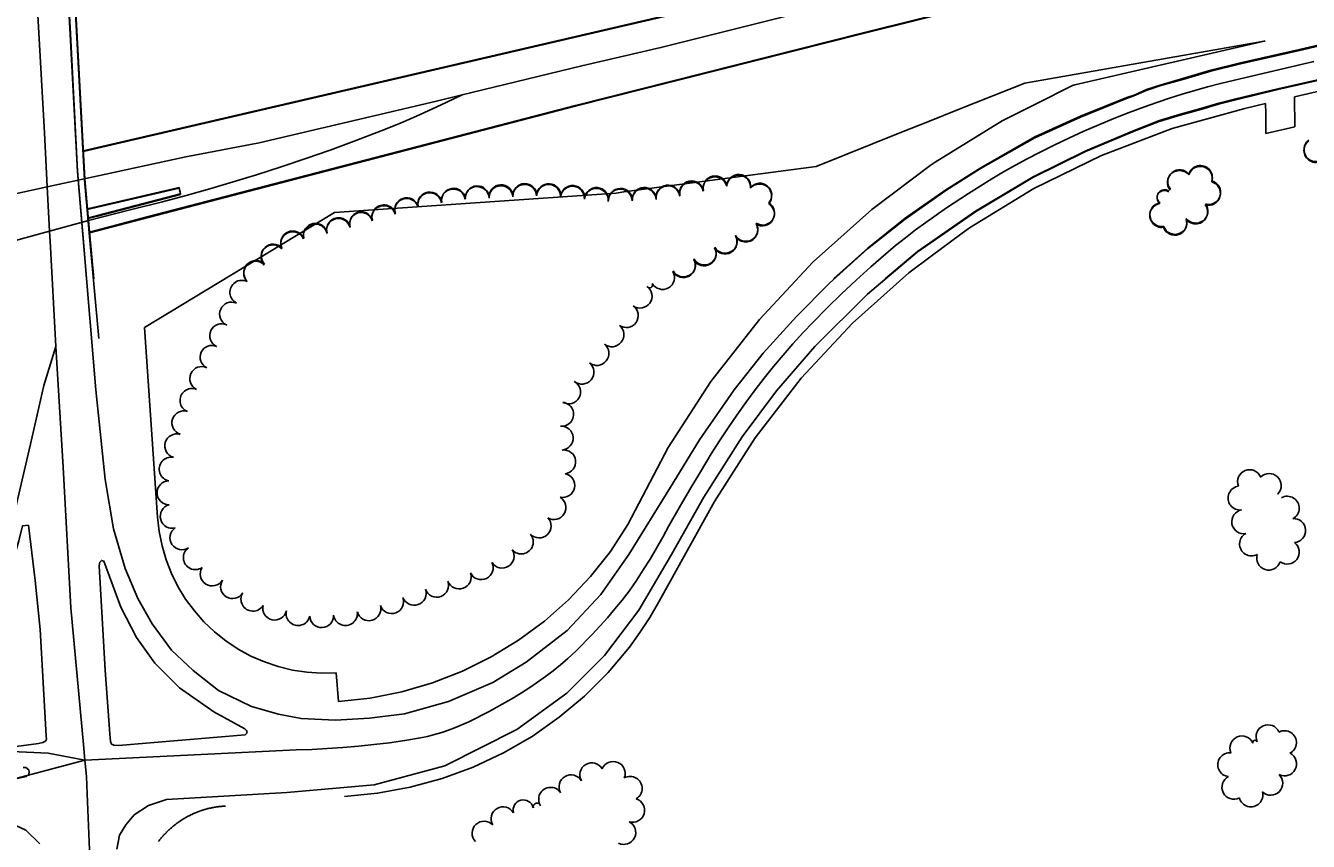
# Model space of a CAD drawing. Extents: x -25029 to 2274964, y -81170 to 687028.
# Drawn here: x 2795 to 3866, y -67916 to -67234 of the extents above; entities that cross this region are included whole.
import ezdxf

# ---------------------------------------------------------------- set-up
doc = ezdxf.new("R2010")
doc.units = 0
for name, color, linetype in [('81911BEA - RW_X_Fee_RW', 7, 'Continuous'), ('BRIDGE', 7, 'Continuous'), ('GE_X_CL_2000', 7, 'Continuous'), ('INTERSTATE', 7, 'Continuous'), ('ROAD', 7, 'Continuous'), ('TREES', 7, 'Continuous')]:
    doc.layers.add(name, color=color, linetype=linetype)

msp = doc.modelspace()

# ---------------------------------------------------------------- linework, layer by layer
at = {"layer": '81911BEA - RW_X_Fee_RW'}
for p, q in [((3629.3, -67282.1), (3829.3, -67247)), ((3813.2, -67303.2), (3830.4, -67299.2)), ((3855.1, -67318.6), (3854.8, -67293.6)), ((3830.8, -67324.2), (3855.1, -67318.6)), ((3052.7, -67390.2), (3288, -67374)), ((2966.6, -67442.3), (3052.7, -67390.2)), ((2894.1, -67486.2), (2966.6, -67442.3)), ((2904.9, -67644.7), (2894.1, -67486.2)), ((3331.4, -67586.6), (3297.9, -67651)), ((3323.7, -67715.6), (3370.2, -67631.7)), ((3054.1, -67774.8), (3056, -67798.7))]:
    msp.add_line(p, q, dxfattribs=at)
for points in [[(3854.8, -67293.6), (4070.8, -67243.7), (4353.6, -67178.5)], [(3671.3, -67283.5), (3829.3, -67247), (3830.1, -67246.8)], [(3671.3, -67283.5), (3669.3, -67284.2), (3639.5, -67299.1), (3610.4, -67313.7), (3554.4, -67348.2), (3550.3, -67351), (3501.7, -67387.6), (3452.6, -67431.5), (3407.7, -67479.5), (3367.2, -67531.4), (3331.4, -67586.6)], [(3455.2, -67351.8), (3526.5, -67323.2), (3549.8, -67313.9), (3574.7, -67303.9), (3629.3, -67282.1)], [(3830.4, -67299.2), (3830.7, -67307.6), (3830.8, -67324.2)], [(3813.2, -67303.2), (3752.5, -67320.1), (3693.6, -67342.6), (3637, -67370.3), (3583.2, -67403), (3576.1, -67408.3), (3551.2, -67426.8), (3532.6, -67440.6), (3485.6, -67482.6), (3442.7, -67528.7), (3404.1, -67578.5), (3394.7, -67593.3), (3370.2, -67631.7)], [(3288, -67374), (3294.5, -67373.1), (3455.2, -67351.8)], [(2904.9, -67644.7), (2906.3, -67656.8), (2908.7, -67668.8), (2912.2, -67680.5), (2916.6, -67691.9), (2922, -67702.8), (2928.4, -67713.2), (2935.7, -67723.1), (2943.7, -67732.2), (2952.6, -67740.6), (2962.1, -67748.2), (2972.3, -67755), (2983, -67760.8), (2994.2, -67765.7), (3005.8, -67769.6), (3017.6, -67772.5), (3029.7, -67774.3), (3041.9, -67775.1), (3054.1, -67774.8)], [(3056, -67798.7), (3082.6, -67795.9), (3108.9, -67790.7), (3134.7, -67783.2), (3159.6, -67773.5), (3183.7, -67761.6), (3206.5, -67747.6), (3228.1, -67731.7), (3248.2, -67713.9), (3266.6, -67694.4), (3283.2, -67673.4), (3297.9, -67651)], [(3299.1, -67753.4), (3307.9, -67741.2), (3316.1, -67728.6), (3323.7, -67715.6)], [(3061.1, -67878.1), (3088.7, -67875.5), (3116, -67870.5), (3142.7, -67863.2), (3168.7, -67853.6), (3193.8, -67841.8), (3217.8, -67827.9), (3240.5, -67812), (3261.7, -67794.2), (3281.3, -67774.6), (3299.1, -67753.4)], [(2961.6, -67886.1), (2961.1, -67886.2), (2960.7, -67886.2), (2960.3, -67886.2), (2959.9, -67886.3), (2959.4, -67886.3), (2959, -67886.3), (2958.6, -67886.4), (2958.2, -67886.4), (2957.8, -67886.4), (2957.3, -67886.5), (2956.9, -67886.5), (2956.5, -67886.6), (2956.1, -67886.6), (2955.6, -67886.7), (2955.2, -67886.7), (2954.8, -67886.8), (2954.4, -67886.8), (2954, -67886.9), (2953.5, -67887), (2953.1, -67887), (2952.7, -67887.1), (2952.3, -67887.2), (2951.9, -67887.3), (2951.4, -67887.3), (2951, -67887.4), (2950.6, -67887.5), (2950.2, -67887.6), (2949.8, -67887.7), (2949.4, -67887.8), (2949, -67887.9), (2948.5, -67887.9), (2948.1, -67888), (2947.7, -67888.1), (2947.3, -67888.2), (2946.9, -67888.3), (2946.5, -67888.5), (2946.1, -67888.6), (2945.7, -67888.7), (2945.2, -67888.8), (2944.8, -67888.9), (2944.4, -67889), (2944, -67889.1), (2943.6, -67889.3), (2943.2, -67889.4), (2942.8, -67889.5), (2942.4, -67889.6), (2942, -67889.8), (2941.6, -67889.9), (2941.2, -67890), (2940.8, -67890.2), (2940.4, -67890.3), (2940, -67890.5), (2939.6, -67890.6), (2939.2, -67890.8), (2938.8, -67890.9), (2938.4, -67891.1), (2938, -67891.2), (2937.6, -67891.4), (2937.2, -67891.5), (2936.8, -67891.7), (2936.4, -67891.8), (2936, -67892), (2935.6, -67892.2), (2935.3, -67892.4), (2934.9, -67892.5), (2934.5, -67892.7), (2934.1, -67892.9), (2933.7, -67893.1), (2933.3, -67893.2), (2932.9, -67893.4), (2932.5, -67893.6), (2932.2, -67893.8), (2931.8, -67894), (2931.4, -67894.2), (2931, -67894.4), (2930.6, -67894.6), (2930.2, -67894.8), (2929.9, -67895), (2929.5, -67895.2), (2929.1, -67895.4), (2928.7, -67895.6), (2928.4, -67895.8), (2928, -67896), (2927.6, -67896.3), (2927.2, -67896.5), (2926.9, -67896.7), (2926.5, -67896.9), (2926.1, -67897.1), (2925.8, -67897.4), (2925.4, -67897.6), (2925, -67897.8), (2924.7, -67898.1), (2924.3, -67898.3), (2924, -67898.5), (2923.6, -67898.8), (2923.3, -67899), (2922.9, -67899.3), (2922.5, -67899.5), (2922.2, -67899.8), (2921.8, -67900), (2921.5, -67900.3), (2921.2, -67900.5), (2920.8, -67900.8), (2920.5, -67901), (2920.1, -67901.3), (2919.8, -67901.5), (2919.4, -67901.8), (2919.1, -67902.1), (2918.8, -67902.3), (2918.4, -67902.6), (2918.1, -67902.9), (2917.8, -67903.2), (2917.4, -67903.4), (2917.1, -67903.7), (2916.8, -67904), (2916.5, -67904.3), (2916.1, -67904.6), (2915.8, -67904.8), (2915.5, -67905.1), (2915.2, -67905.4), (2914.8, -67905.7), (2914.5, -67906), (2914.2, -67906.3), (2913.9, -67906.6), (2913.6, -67906.9), (2913.3, -67907.2), (2913, -67907.5), (2912.7, -67907.8), (2912.4, -67908.1), (2912.1, -67908.4), (2911.8, -67908.7), (2911.5, -67909), (2911.2, -67909.3), (2910.9, -67909.6), (2910.6, -67910), (2910.3, -67910.3), (2910, -67910.6), (2909.7, -67910.9), (2909.4, -67911.2), (2909.2, -67911.6), (2908.9, -67911.9), (2908.6, -67912.2), (2908.3, -67912.5), (2908, -67912.9), (2907.8, -67913.2), (2907.5, -67913.5), (2907.2, -67913.9), (2907, -67914.2), (2906.7, -67914.5), (2906.4, -67914.9), (2906.2, -67915.2), (2905.9, -67915.6), (2905.6, -67915.9)]]:
    msp.add_lwpolyline(points, dxfattribs=at)
at = {"layer": 'BRIDGE'}
for points in [[(2829.9, -67056.4), (2829.7, -67095.3), (2831.5, -67130.4), (2844, -67363), (2847.9, -67407.1), (2855.9, -67495.5)], [(2830, -67055.8), (2829.8, -67094.7), (2831.6, -67129.8), (2844.1, -67362.4), (2848.1, -67406.5), (2851.6, -67445.6)]]:
    msp.add_lwpolyline(points, dxfattribs=at)
at = {"layer": 'GE_X_CL_2000'}
for points in [[(2795.9, -67061.4), (2800, -67140.6), (2801.3, -67162.7), (2803.7, -67202.9), (2805.3, -67230.5), (2810.4, -67323.8), (2812.8, -67368.9), (2814.8, -67405.8), (2815.3, -67414.3), (2819.9, -67502.2)], [(3159.3, -67292), (3259.4, -67267.8), (3325.4, -67252.5), (3460, -67218.6), (3567.7, -67193.3), (3649.9, -67174), (3735.2, -67153.9), (3839.4, -67129.6), (3941.8, -67106.4)], [(2844.3, -67847.8), (2941.5, -67843.2), (3020.6, -67839.3), (3033.7, -67838.9), (3046.7, -67838.2), (3059.7, -67837.3), (3072.8, -67836.2), (3085.7, -67834.8), (3098.7, -67833.2), (3111.6, -67831.3), (3124.5, -67829.2), (3130.5, -67827.9), (3136.4, -67826.3), (3142.3, -67824.6), (3148.1, -67822.7), (3153.8, -67820.6), (3165.1, -67815.7), (3182, -67807.2), (3188.4, -67803.5), (3195.4, -67799.7), (3202.3, -67795.7), (3209.1, -67791.5), (3215.8, -67787.2), (3222.4, -67782.7), (3228.9, -67778), (3235.3, -67773.1), (3241.5, -67768.1), (3247.6, -67762.9), (3254.5, -67756.4), (3268, -67742.9), (3274.5, -67735.9), (3280.8, -67728.8), (3287, -67721.5), (3293.1, -67714.2), (3298.9, -67706.6), (3304.9, -67697.8), (3310.7, -67688.9), (3316.4, -67679.9), (3321.8, -67670.7), (3327.1, -67661.5), (3332.1, -67652.1), (3340.7, -67636.9), (3349.5, -67621.8), (3358.4, -67606.8), (3367.5, -67591.9), (3374.4, -67581), (3381.5, -67570.1), (3388.8, -67559.5), (3396.4, -67548.9), (3404.1, -67538.5), (3411.7, -67528.7), (3419.5, -67519), (3427.5, -67509.5), (3435.6, -67500.1), (3443.9, -67490.8), (3452.5, -67481.8), (3464.3, -67470), (3476.2, -67458.3), (3488.4, -67446.9), (3500.8, -67435.7), (3513.3, -67424.7), (3521.5, -67417.9), (3529.7, -67411.3), (3538.1, -67404.8), (3546.6, -67398.5), (3555.3, -67392.4), (3564.1, -67386.4), (3582.4, -67374.3), (3592, -67368.1), (3601.8, -67362.1), (3611.6, -67356.3), (3621.5, -67350.7), (3631.5, -67345.3), (3641.6, -67340), (3653.9, -67333.9), (3666.2, -67328), (3678.6, -67322.3), (3691.2, -67316.9), (3703.8, -67311.7), (3716.5, -67306.7), (3729.3, -67301.9), (3739.7, -67298.2), (3750.2, -67294.7), (3760.8, -67291.3), (3771.4, -67288.2), (3782, -67285.2), (3792.8, -67282.5), (3803.5, -67279.9), (3870.9, -67264.2)], [(1542.6, -67663.3), (1598.5, -67650), (1640.4, -67640), (1716.7, -67622.6), (1762.2, -67611.9), (1833.4, -67595.2), (1955.5, -67567), (2065.7, -67541.3), (2184.5, -67513.9), (2376.9, -67469), (2533, -67432.9), (2727.7, -67387.4), (2781.1, -67375.8), (2812.8, -67368.9), (2844.9, -67361.9), (2928.6, -67343.7), (2989.8, -67332), (3137.9, -67297.2), (3159.3, -67292)], [(2783.2, -67414.4), (2814.8, -67405.8), (2847.2, -67396.9), (2882.1, -67387.9), (2909.2, -67381.3), (2928.9, -67375.9), (2948.6, -67370.4), (2968.2, -67364.6), (2987.7, -67358.7), (3008.2, -67352.1), (3028.7, -67345.2), (3049, -67338.1), (3069.3, -67330.7), (3082.4, -67325.7), (3095.4, -67320.6), (3108.4, -67315.2), (3121.2, -67309.7), (3134, -67304), (3146.7, -67298.1), (3159.3, -67292)], [(2819.9, -67502.2), (2810, -67534.8), (2804.5, -67559.3), (2798.9, -67583.7), (2785.9, -67638.6)], [(2819.9, -67502.2), (2826.1, -67602.9), (2832.4, -67720.4), (2843.1, -67834.8), (2844.3, -67847.8)], [(2844.3, -67847.8), (2813.5, -67842), (2747, -67839), (2686.2, -67842.6), (2659.1, -67844.1), (2632, -67846), (2604.1, -67848.2)], [(2742.3, -67874.7), (2844.3, -67847.8)], [(2844.3, -67847.8), (2845.6, -67861.5), (2846.2, -67876), (2852.4, -68022.9), (2854.7, -68042.4), (2857.7, -68061.9), (2861.5, -68081.2), (2866.1, -68100.4), (2868.7, -68109.9), (2874.5, -68128.7), (2878.2, -68139.5), (2882.2, -68150.3), (2886.3, -68161), (2890.7, -68171.6), (2895.2, -68182.1), (2902.3, -68197.2)]]:
    msp.add_lwpolyline(points, dxfattribs=at)
at = {"layer": 'INTERSTATE'}
for points in [[(2842.7, -67339.3), (3720.5, -67135.1), (3796.6, -67117.6), (3892.2, -67094.6), (3959.3, -67079.6), (4047, -67058.9), (4231.8, -67016), (4363.3, -66985.4), (4538.2, -66944.8), (4655.9, -66916.7), (4839.9, -66873.9), (5041.8, -66827.4), (5207.8, -66789.3), (5251.6, -66779.1)], [(2842.8, -67338.8), (3720.6, -67134.5), (3796.7, -67116.9), (3892.3, -67093.9), (3959.4, -67078.9), (4047.1, -67058.2), (4231.9, -67015.3), (4363.3, -66984.6), (4538.2, -66944), (4656, -66915.9), (4839.9, -66873.1), (5041.9, -66826.6), (5207.9, -66788.4), (5251.7, -66778.2)], [(2848, -67407.3), (2897.2, -67394.3), (3253.9, -67301.5), (3494.3, -67240.6), (3675.8, -67195.3), (3720.5, -67184.8), (3840.5, -67156.2), (3949.3, -67131.1), (4051.9, -67107.4), (4175.7, -67078.2), (4308, -67047.5), (4420.6, -67021.2), (4549.6, -66991.5), (4650.4, -66968), (4748, -66944.8), (4839.4, -66924), (4921.5, -66904.8), (4999.9, -66886.8), (5077.4, -66868.4), (5168.6, -66847.1), (5251.6, -66828.1)], [(2848.1, -67406.7), (2897.4, -67393.7), (3254, -67300.9), (3494.4, -67240), (3675.9, -67194.6), (3720.6, -67184.1), (3840.6, -67155.5), (3949.4, -67130.4), (4052, -67106.7), (4175.7, -67077.4), (4308.1, -67046.7), (4420.7, -67020.5), (4549.7, -66990.7), (4650.5, -66967.2), (4748.1, -66944), (4839.5, -66923.2), (4921.5, -66904), (4999.9, -66885.9), (5077.4, -66867.6), (5168.6, -66846.2), (5251.7, -66827.3)], [(2846.2, -67387.7), (2922.9, -67370), (2924.1, -67375.1), (2854.8, -67393.3), (2846.9, -67395.3)], [(2846.3, -67387.1), (2923.1, -67369.4), (2924.2, -67374.5), (2854.9, -67392.7), (2847, -67394.7)], [(2792.7, -67853.8), (2795, -67854), (2797.4, -67856), (2797.8, -67857.6), (2797.4, -67859.4), (2795.4, -67861.4), (2787.6, -67863.2)]]:
    msp.add_lwpolyline(points, dxfattribs=at)
at = {"layer": 'ROAD'}
for points in [[(2856, -66874), (2846.2, -66906.1), (2837.7, -66941.1), (2831, -66982), (2826.9, -67018.9), (2824.9, -67049.6), (2823.7, -67085.2), (2825, -67116.9), (2831.9, -67235.6), (2838.2, -67355.8), (2843.6, -67421.4), (2845.7, -67445.6)], [(5251.6, -66930.4), (5246.2, -66931.5), (5171.2, -66949.3), (5098.8, -66966.7), (4962.6, -66998.3), (4778.7, -67041.4), (4621.9, -67077.3), (4475.8, -67111.7), (4216.2, -67171.8), (4079.9, -67203.2), (3944.4, -67234.7), (3858.9, -67254.8), (3809.5, -67266), (3784.8, -67272.1), (3761.3, -67279), (3743.1, -67284.2), (3730.9, -67288.3), (3720.6, -67292.7)], [(5251.7, -66929.6), (5246.3, -66930.6), (5171.2, -66948.4), (5098.8, -66965.8), (4962.7, -66997.4), (4778.8, -67040.6), (4621.9, -67076.6), (4475.9, -67110.9), (4216.3, -67171.1), (4080, -67202.4), (3944.5, -67234), (3859, -67254.1), (3809.6, -67265.3), (3784.9, -67271.4), (3761.4, -67278.3), (3743.2, -67283.5), (3731, -67287.6), (3720.8, -67292.1)], [(2824.9, -67117.5), (2831.8, -67236.1), (2838.1, -67356.3), (2843.5, -67422), (2853.5, -67538.3), (2861.3, -67613.3), (2868.2, -67654.6), (2878, -67687.6), (2888.5, -67712.7), (2900.4, -67734), (2916.6, -67755.9), (2934.8, -67773), (2955.8, -67789.6), (2983.5, -67802.9), (3006.1, -67809.4), (3024.9, -67813), (3053.7, -67814.5), (3081.9, -67812.8), (3111.2, -67809), (3147.9, -67798.8), (3185.1, -67783), (3212.9, -67766), (3247.2, -67739.4), (3275.1, -67709.5), (3298.5, -67676), (3333.5, -67619.8), (3357.7, -67580.1), (3386.6, -67538.5), (3410.8, -67507.7), (3438.7, -67477.1), (3466.3, -67449.4), (3498.1, -67420.7), (3529.4, -67395.7), (3563.4, -67371.9), (3592.5, -67353.4), (3637.7, -67327.8), (3675.9, -67310.5), (3714.4, -67294.9), (3720.6, -67292.7)], [(3720.7, -67322.2), (3741.7, -67314.2), (3759.3, -67308.8), (3776.4, -67304.1), (3791.3, -67299.7), (3805.6, -67296), (3840.7, -67287.5), (3890, -67276.4)], [(3720.8, -67321.6), (3741.8, -67313.5), (3759.4, -67308.1), (3776.5, -67303.4), (3791.4, -67299), (3805.7, -67295.3), (3840.8, -67286.8), (3890.1, -67275.7)], [(3470, -67445.5), (3498.2, -67420), (3529.5, -67395.1), (3563.5, -67371.2), (3592.6, -67352.8), (3637.8, -67327.1), (3676, -67309.8), (3714.5, -67294.2), (3720.8, -67292.1)], [(3720.7, -67322.2), (3680.1, -67339.2), (3636.2, -67360.9), (3588.1, -67389.8), (3539.6, -67423.5), (3498.1, -67458.5), (3454.1, -67502.3), (3421.9, -67539.1), (3393.3, -67577.7), (3361.3, -67628), (3334.2, -67676.1), (3306.9, -67722.6), (3278.3, -67760.5), (3246.7, -67791.9), (3205.1, -67822.3), (3144.8, -67852.6), (3085.8, -67868.4), (3012.9, -67874.8), (2912.5, -67880.6), (2897.3, -67885.6), (2885.3, -67893.5), (2878.4, -67901.9), (2873.2, -67910.6), (2870.8, -67922.2)], [(3720.8, -67321.6), (3680.3, -67338.6), (3636.3, -67360.3), (3588.3, -67389.1), (3539.7, -67422.9), (3512.9, -67445.5)], [(2755.4, -67753), (2771.4, -67720.2), (2780.8, -67693.4), (2789.1, -67664.5), (2792.2, -67652), (2797, -67651.6), (2802.7, -67697.6), (2806.9, -67738.6), (2812, -67827.4), (2812.3, -67830.2), (2811.3, -67832), (2809.2, -67833.1), (2805.4, -67833.9), (2767.8, -67838.9)], [(2806.5, -67917.8), (2794.8, -67906.2), (2783, -67900.7), (2769.6, -67899.6), (2767.5, -67899.7)]]:
    msp.add_lwpolyline(points, dxfattribs=at)
msp.add_lwpolyline([(2861.2, -67772.5), (2856.2, -67685.4), (2856.8, -67682.3), (2858.1, -67680.9), (2860.2, -67681.6), (2874.4, -67720.1), (2887.4, -67745.2), (2902.6, -67766.9), (2923.4, -67787.5), (2952, -67807.5), (2977.9, -67821.6), (2979.3, -67823.1), (2979.7, -67825), (2978, -67826.6), (2872.4, -67835.6), (2868.3, -67835.3), (2866.5, -67834.4), (2865.7, -67832.2), (2865.1, -67825.7)], close=True, dxfattribs=at)
at = {"layer": 'TREES'}
for centre, radius, start, end in [((3872.6, -67338.4), 10, 128.0245, 308.0245), ((3872.7, -67337.7), 10, 128.0315, 308.0315), ((3758.8, -67364.5), 10, 39.3197, 219.3197), ((3776, -67361.7), 10, 343.3519, 163.3519), ((3776.1, -67361), 10, 343.3589, 163.3589), ((3351, -67374.4), 10, 11.783, 191.783), ((3351.1, -67373.8), 10, 11.79, 191.79), ((3370.6, -67370.4), 10, 11.783, 191.783), ((3370.7, -67369.7), 10, 11.79, 191.79), ((3390.3, -67369.1), 10, 355.3516, 175.3516), ((3390.4, -67368.5), 10, 355.3586, 175.3586), ((3758.6, -67365.2), 10, 39.3127, 219.3127), ((3782.8, -67374.2), 10, 254.283, 74.283), ((3783, -67373.5), 10, 254.29, 74.29), ((3132.3, -67383.7), 10, 8.9951, 188.9951), ((3132.4, -67383.1), 10, 9.0021, 189.0021), ((3152, -67380.6), 10, 8.9187, 188.9187), ((3152.2, -67380), 10, 8.9257, 188.9257), ((3171.9, -67378.6), 10, 2.6963, 182.6963), ((3172, -67378), 10, 2.7033, 182.7033), ((3191.8, -67377.7), 9.88, 2.6963, 182.6963), ((3191.9, -67377), 9.88, 2.7033, 182.7033), ((3211.6, -67376.7), 10, 2.6963, 182.6963), ((3211.8, -67376.1), 10, 2.7033, 182.7033), ((3231.6, -67376.8), 10, 356.5619, 176.5619), ((3231.7, -67376.2), 10, 356.5689, 176.5689), ((3251.5, -67378.3), 10, 354.9856, 174.9856), ((3251.7, -67377.7), 10, 354.9926, 174.9926), ((3271.5, -67380.1), 10, 354.9856, 174.9856), ((3271.6, -67379.4), 10, 354.9926, 174.9926), ((3291.4, -67380.7), 10, 1.1137, 181.1137), ((3291.6, -67380.1), 10, 1.1207, 181.1207), ((3311.4, -67379.9), 10, 3.6094, 183.6094), ((3311.5, -67379.3), 10, 3.6164, 183.6164), ((3331.3, -67377.9), 10, 8.078, 188.078), ((3331.4, -67377.3), 10, 8.085, 188.085), ((3407.9, -67376.4), 10, 319.6903, 139.6903), ((3408, -67375.8), 10, 319.6973, 139.6973), ((3746, -67377.9), 6.1, 52.7572, 232.7572), ((3746.1, -67377.3), 6.1, 52.7642, 232.7642), ((3093.9, -67394.5), 10, 15.9726, 195.9726), ((3094, -67393.9), 10, 15.9796, 195.9796), ((3113, -67388.5), 10, 18.9844, 198.9844), ((3113.1, -67387.9), 10, 18.9914, 198.9914), ((3410.2, -67391.4), 10, 238.0368, 58.0368), ((3410.4, -67390.7), 10, 238.0438, 58.0438), ((3743.8, -67392.7), 10, 98.7264, 278.7264), ((3743.9, -67392), 10, 98.7334, 278.7334), ((3772.1, -67389.8), 10, 216.8998, 36.8998), ((3772.3, -67389.1), 10, 216.9068, 36.9068), ((3056.1, -67405.2), 10, 14.8332, 194.8332), ((3056.2, -67404.6), 10, 14.8402, 194.8402), ((3075, -67399.9), 9.63, 15.9726, 195.9726), ((3075.1, -67399.3), 9.63, 15.9796, 195.9796), ((3754.7, -67399.2), 10, 199.7547, 19.7547), ((3754.9, -67398.5), 10, 199.7617, 19.7617), ((3017.8, -67416.3), 10, 24.5384, 204.5384), ((3017.9, -67415.7), 10, 24.5454, 204.5454), ((3036.7, -67409.9), 10, 12.7487, 192.7487), ((3036.8, -67409.3), 10, 12.7557, 192.7557), ((3396.3, -67404.9), 10, 210.2985, 30.2985), ((3396.4, -67404.3), 10, 210.3055, 30.3055), ((3001.4, -67427.3), 10, 43.1122, 223.1122), ((3001.6, -67426.7), 10, 43.1192, 223.1192), ((3361.7, -67424.1), 10, 209.6114, 29.6114), ((3379, -67414.9), 10, 209.6044, 29.6044), ((3379.1, -67414.2), 10, 209.6114, 29.6114), ((3344.2, -67434.6), 10, 209.6044, 29.6044), ((3344.3, -67434), 10, 209.6114, 29.6114), ((3361.6, -67424.8), 10, 209.6044, 29.6044), ((2986.9, -67441), 10, 43.7771, 223.7771), ((2987, -67440.4), 10, 43.7841, 210.7906), ((3326.8, -67444.5), 10, 209.6044, 29.6044), ((3326.9, -67443.9), 10, 350.6431, 29.6114), ((2975.3, -67456.9), 10, 64.0105, 244.0105), ((3316, -67450.7), 2.47, 209.6044, 29.6044), ((3308, -67460.1), 10, 234.7494, 54.7494), ((2966.8, -67475.1), 10, 65.9996, 245.9996), ((3296.5, -67476.4), 10, 234.7494, 54.7494), ((2958.5, -67493.2), 10, 64.8679, 244.8679), ((3284.5, -67492.4), 10, 231.3945, 51.3945), ((2950.2, -67511.1), 9.73, 64.8679, 244.8679), ((3272, -67508), 10, 231.3944, 51.3944), ((2941.8, -67529), 10, 64.8679, 244.8679), ((3259.4, -67523.6), 10, 230.6473, 50.6473), ((3248.3, -67540.1), 10, 241.2928, 61.2928), ((2933.7, -67547.3), 10, 67.7742, 247.7742), ((2926.9, -67566), 10, 72.0938, 252.0938), ((3242.5, -67558.8), 10, 264.5879, 84.5879), ((3242.2, -67578.7), 10, 273.74, 93.74), ((2921, -67585.2), 10, 73.5626, 253.5626), ((3244.2, -67598.6), 10, 277.3195, 97.3195), ((2916.3, -67604.6), 10, 79.355, 259.355), ((3243.4, -67618.3), 10, 257.9871, 77.9871), ((3817.2, -67615.1), 10, 22.0237, 202.0237), ((3833.6, -67618.3), 10, 315.9876, 135.9876), ((2914.5, -67624.4), 10, 90.3126, 270.3126), ((3809.2, -67628.8), 10, 97.5452, 277.5452), ((3236.1, -67636.7), 10, 238.9421, 58.9421), ((3840.9, -67625.4), 0.145, 314.0104, 134.0103), ((3848.6, -67637.3), 10, 298.4412, 118.4412), ((2917.2, -67644.1), 10, 105.0082, 285.0082), ((3812.3, -67648.6), 10, 100.106, 280.106), ((2925.3, -67662), 10, 123.7329, 303.7329), ((3223.7, -67652.1), 10, 223.0763, 43.0763), ((3854, -67656), 10, 273.7117, 93.7117), ((3208.8, -67665.5), 10, 221.011, 41.011), ((3818.8, -67667.2), 10, 118.5366, 298.5366), ((2936.5, -67678.6), 10, 124.2071, 304.2071), ((3192.8, -67677.3), 10, 212.2378, 32.2378), ((3833.1, -67679), 10, 162.5558, 342.5558), ((3848.7, -67674), 10, 233.012, 53.012), ((2950.6, -67692.2), 10, 148.0662, 328.0662), ((3175.3, -67687), 10, 205.7442, 25.7442), ((2967.6, -67702.8), 10, 148.0662, 328.0662), ((3156.9, -67694.8), 10, 199.9624, 19.9624), ((2984.6, -67713.3), 10, 148.4116, 328.4116), ((3119.3, -67708.4), 10, 199.9624, 19.9624), ((3138.1, -67701.6), 10, 199.9624, 19.9624), ((3002.8, -67720.8), 10, 166.9892, 346.9892), ((3081.5, -67721.3), 10, 195.2232, 15.2232), ((3100.5, -67715.3), 10, 199.9624, 19.9624), ((3022.3, -67725.3), 10, 166.9975, 346.9975), ((3042, -67727.1), 10, 182.5636, 2.5636), ((3061.9, -67725.3), 10, 187.7462, 7.7462), ((3832.6, -67828.3), 10, 24.0001, 204.0001), ((3846.3, -67833.2), 10, 297.3189, 117.3189), ((3810.8, -67837.6), 10, 23.6203, 203.6203), ((3821.7, -67833), 1.84, 18.981, 198.981), ((3800.6, -67851.6), 10, 83.7597, 263.7597), ((3846.4, -67850.9), 10, 242.9148, 62.9148), ((3267.7, -67860.1), 10, 29.7202, 209.7202), ((3285.6, -67858.9), 10, 337.8856, 157.8856), ((3250.3, -67870.1), 10, 29.7887, 209.7887), ((3299.8, -67871.4), 10, 299.5798, 119.5798), ((3804.1, -67870.4), 10, 117.1183, 297.1183), ((3834.9, -67867.1), 10, 226.1706, 46.1706), ((3233.3, -67880.5), 10, 33.2932, 213.2932), ((3818.3, -67876.8), 10, 194.5521, 14.5521), ((3193.6, -67896.8), 10, 30.4755, 210.4755), ((3210.5, -67889.6), 8.58, 14.1244, 194.1244), ((3221.9, -67886.8), 3.13, 14.1244, 194.1244), ((3301.8, -67889.7), 10, 252.8213, 72.8213), ((3177.7, -67908.8), 10, 43.5413, 223.5413), ((3294.4, -67908.2), 10, 243.6173, 63.6173)]:
    msp.add_arc(centre, radius, start, end, dxfattribs=at)

doc.saveas('drawing.dxf')
